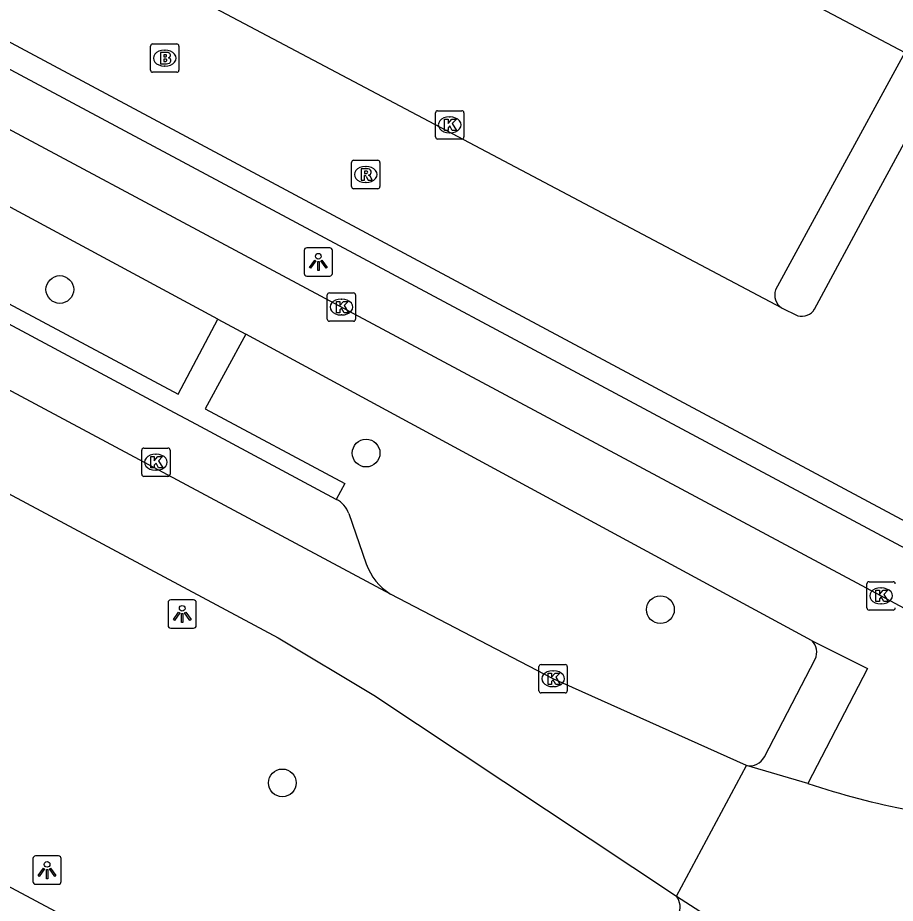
# Model space of a CAD drawing. Extents: x 159489 to 160304, y 383826 to 384530.
# Drawn here: x 159875.16 to 159906.1, y 383949.06 to 383980.29 of the extents above; entities that cross this region are included whole.
import ezdxf

# ---------------------------------------------------------------- set-up
doc = ezdxf.new("R2010")
doc.units = 0
for name, color, linetype in [('IMGEO_Boom', 7, 'Continuous'), ('IMGEO_Brandkraan', 7, 'Continuous'), ('IMGEO_Fietspad_gesloten', 7, 'Continuous'), ('IMGEO_Kolk', 7, 'Continuous'), ('IMGEO_Lichtpunt', 7, 'Continuous'), ('IMGEO_Parkeervlak_open', 7, 'Continuous'), ('IMGEO_Rijbaan_lokaal_gesloten', 7, 'Continuous'), ('IMGEO_Rijbaan_lokaal_open', 7, 'Continuous'), ('IMGEO_Rioolput', 7, 'Continuous'), ('IMGEO_Voetpad_open', 7, 'Continuous')]:
    doc.layers.add(name, color=color, linetype=linetype)

msp = doc.modelspace()

# ---------------------------------------------------------------- linework, layer by layer
at = {"layer": 'IMGEO_Boom'}
for centre in [(159876.645, 383970.707), (159887.444, 383964.939), (159897.822, 383959.42), (159884.489, 383953.309)]:
    msp.add_circle(centre, 0.489, dxfattribs=at)
at = {"layer": 'IMGEO_Brandkraan'}
for p, q in [((159879.842, 383978.441), (159879.842, 383979.293)), ((159879.917, 383979.367), (159880.769, 383979.367)), ((159880.843, 383979.293), (159880.843, 383978.441)), ((159880.33, 383979.147), (159880.355, 383979.147)), ((159880.353, 383978.587), (159880.328, 383978.587)), ((159880.769, 383978.367), (159879.917, 383978.367))]:
    msp.add_line(p, q, dxfattribs=at)
for points in [[(159879.842, 383978.441), (159879.842, 383979.293)], [(159879.917, 383979.367), (159880.769, 383979.367)], [(159880.843, 383979.293), (159880.843, 383978.441)], [(159880.19, 383979.067), (159880.19, 383978.667), (159880.403, 383978.667)], [(159880.421, 383979.067), (159880.19, 383979.067)], [(159880.369, 383978.986), (159880.315, 383978.986), (159880.315, 383978.91)], [(159880.315, 383978.91), (159880.368, 383978.91)], [(159880.377, 383978.834), (159880.315, 383978.834), (159880.315, 383978.753)], [(159880.315, 383978.753), (159880.377, 383978.753)], [(159880.769, 383978.367), (159879.917, 383978.367)]]:
    msp.add_lwpolyline(points, dxfattribs=at)
for centre, radius, start, end in [((159879.919, 383979.291), 0.0765, 91.552, 178.448), ((159879.919, 383979.291), 0.0765, 91.552, 178.448), ((159880.767, 383979.291), 0.0765, 1.552, 88.448), ((159880.767, 383979.291), 0.0765, 1.552, 88.448), ((159880.37, 383978.948), 0.0379, 267.8285, 90.9355), ((159880.425, 383978.922), 0.145, 59.4692, 91.5367), ((159880.45, 383978.969), 0.0922, 285.5137, 58.1501), ((159880.455, 383978.777), 0.105, 301.3115, 78.989), ((159880.378, 383978.793), 0.0404, 269.8759, 90.5077), ((159880.409, 383978.918), 0.251, 268.6676, 293.5347), ((159879.919, 383978.443), 0.0765, 181.552, 268.448), ((159879.919, 383978.443), 0.0765, 181.552, 268.448), ((159880.767, 383978.443), 0.0765, 271.552, 358.448), ((159880.767, 383978.443), 0.0765, 271.552, 358.448)]:
    msp.add_arc(centre, radius, start, end, dxfattribs=at)
for centre, major_axis, ratio, start_param, end_param in [((159880.329, 383978.867), (-0.387, 0.002), 0.722429, 4.712389, 7.853982), ((159880.354, 383978.867), (-0.39, 0.002), 0.717154, 1.570796, 4.712389)]:
    msp.add_ellipse(centre, major_axis=major_axis, ratio=ratio, start_param=start_param, end_param=end_param, dxfattribs=at)
at = {"layer": 'IMGEO_Fietspad_gesloten'}
for points in [[(159810.974, 384011.376), (159812.526, 384010.519), (159814.236, 384009.579), (159815.453, 384008.909), (159820.478, 384006.14), (159827.511, 384001.747), (159829.267, 384000.762), (159914.789, 383954.987)], [(159882.211, 383969.662), (159872.663, 383974.812)], [(159882.211, 383969.662), (159883.198, 383969.129)], [(159903.154, 383958.333), (159883.198, 383969.129)], [(159903.154, 383958.333), (159905.121, 383957.34), (159903.021, 383953.284)]]:
    msp.add_lwpolyline(points, dxfattribs=at)
at = {"layer": 'IMGEO_Kolk'}
for p, q in [((159889.965, 383977.013), (159890.817, 383977.013)), ((159889.89, 383976.087), (159889.89, 383976.939)), ((159890.378, 383976.793), (159890.403, 383976.793)), ((159890.891, 383976.939), (159890.891, 383976.087)), ((159890.401, 383976.233), (159890.376, 383976.233)), ((159890.817, 383976.013), (159889.965, 383976.013)), ((159886.073, 383969.663), (159886.073, 383970.515)), ((159886.148, 383970.589), (159887, 383970.589)), ((159887.074, 383970.515), (159887.074, 383969.663)), ((159886.561, 383970.369), (159886.586, 383970.369)), ((159886.584, 383969.809), (159886.559, 383969.809)), ((159887, 383969.589), (159886.148, 383969.589)), ((159879.606, 383965.117), (159880.458, 383965.117)), ((159879.531, 383964.191), (159879.531, 383965.043)), ((159880.019, 383964.897), (159880.044, 383964.897)), ((159880.532, 383965.043), (159880.532, 383964.191)), ((159880.042, 383964.337), (159880.017, 383964.337)), ((159880.458, 383964.117), (159879.606, 383964.117)), ((159905.101, 383959.478), (159905.101, 383960.33)), ((159905.176, 383960.404), (159906.028, 383960.404)), ((159905.589, 383960.184), (159905.614, 383960.184)), ((159905.612, 383959.624), (159905.587, 383959.624)), ((159906.028, 383959.404), (159905.176, 383959.404)), ((159893.537, 383956.557), (159893.537, 383957.409)), ((159893.612, 383957.483), (159894.464, 383957.483)), ((159894.538, 383957.409), (159894.538, 383956.557)), ((159894.025, 383957.263), (159894.05, 383957.263)), ((159894.048, 383956.703), (159894.023, 383956.703)), ((159894.464, 383956.483), (159893.612, 383956.483))]:
    msp.add_line(p, q, dxfattribs=at)
for points in [[(159889.965, 383977.013), (159890.817, 383977.013)], [(159889.89, 383976.087), (159889.89, 383976.939)], [(159890.211, 383976.713), (159890.334, 383976.713), (159890.334, 383976.562), (159890.464, 383976.713), (159890.628, 383976.713), (159890.482, 383976.562), (159890.635, 383976.313), (159890.483, 383976.313), (159890.398, 383976.477), (159890.334, 383976.41), (159890.334, 383976.313), (159890.211, 383976.313), (159890.211, 383976.713)], [(159890.891, 383976.939), (159890.891, 383976.087)], [(159890.817, 383976.013), (159889.965, 383976.013)], [(159886.073, 383969.663), (159886.073, 383970.515)], [(159886.148, 383970.589), (159887, 383970.589)], [(159887.074, 383970.515), (159887.074, 383969.663)], [(159886.394, 383970.289), (159886.517, 383970.289), (159886.517, 383970.138), (159886.647, 383970.289), (159886.811, 383970.289), (159886.665, 383970.138), (159886.818, 383969.889), (159886.666, 383969.889), (159886.581, 383970.053), (159886.517, 383969.986), (159886.517, 383969.889), (159886.394, 383969.889), (159886.394, 383970.289)], [(159887, 383969.589), (159886.148, 383969.589)], [(159879.606, 383965.117), (159880.458, 383965.117)], [(159879.531, 383964.191), (159879.531, 383965.043)], [(159879.852, 383964.817), (159879.975, 383964.817), (159879.975, 383964.666), (159880.105, 383964.817), (159880.269, 383964.817), (159880.123, 383964.666), (159880.276, 383964.417), (159880.124, 383964.417), (159880.039, 383964.581), (159879.975, 383964.514), (159879.975, 383964.417), (159879.852, 383964.417), (159879.852, 383964.817)], [(159880.532, 383965.043), (159880.532, 383964.191)], [(159880.458, 383964.117), (159879.606, 383964.117)], [(159905.101, 383959.478), (159905.101, 383960.33)], [(159905.176, 383960.404), (159906.028, 383960.404)], [(159905.422, 383960.104), (159905.545, 383960.104), (159905.545, 383959.953), (159905.675, 383960.104), (159905.839, 383960.104), (159905.693, 383959.953), (159905.846, 383959.704), (159905.694, 383959.704), (159905.609, 383959.868), (159905.545, 383959.801), (159905.545, 383959.704), (159905.422, 383959.704), (159905.422, 383960.104)], [(159906.028, 383959.404), (159905.176, 383959.404)], [(159893.537, 383956.557), (159893.537, 383957.409)], [(159893.612, 383957.483), (159894.464, 383957.483)], [(159894.538, 383957.409), (159894.538, 383956.557)], [(159893.858, 383957.183), (159893.981, 383957.183), (159893.981, 383957.032), (159894.111, 383957.183), (159894.275, 383957.183), (159894.129, 383957.032), (159894.282, 383956.783), (159894.13, 383956.783), (159894.045, 383956.947), (159893.981, 383956.88), (159893.981, 383956.783), (159893.858, 383956.783), (159893.858, 383957.183)], [(159894.464, 383956.483), (159893.612, 383956.483)]]:
    msp.add_lwpolyline(points, dxfattribs=at)
for centre, start, end in [((159889.967, 383976.937), 91.552, 178.448), ((159889.967, 383976.937), 91.552, 178.448), ((159890.815, 383976.937), 1.552, 88.448), ((159890.815, 383976.937), 1.552, 88.448), ((159889.967, 383976.089), 181.552, 268.448), ((159889.967, 383976.089), 181.552, 268.448), ((159890.815, 383976.089), 271.552, 358.448), ((159890.815, 383976.089), 271.552, 358.448), ((159886.15, 383970.513), 91.552, 178.448), ((159886.15, 383970.513), 91.552, 178.448), ((159886.998, 383970.513), 1.552, 88.448), ((159886.998, 383970.513), 1.552, 88.448), ((159886.15, 383969.665), 181.552, 268.448), ((159886.15, 383969.665), 181.552, 268.448), ((159886.998, 383969.665), 271.552, 358.448), ((159886.998, 383969.665), 271.552, 358.448), ((159879.608, 383965.041), 91.552, 178.448), ((159879.608, 383965.041), 91.552, 178.448), ((159880.456, 383965.041), 1.552, 88.448), ((159880.456, 383965.041), 1.552, 88.448), ((159879.608, 383964.193), 181.552, 268.448), ((159879.608, 383964.193), 181.552, 268.448), ((159880.456, 383964.193), 271.552, 358.448), ((159880.456, 383964.193), 271.552, 358.448), ((159905.178, 383960.328), 91.552, 178.448), ((159905.178, 383960.328), 91.552, 178.448), ((159906.026, 383960.328), 1.552, 88.448), ((159906.026, 383960.328), 1.552, 88.448), ((159905.178, 383959.48), 181.552, 268.448), ((159905.178, 383959.48), 181.552, 268.448), ((159906.026, 383959.48), 271.552, 358.448), ((159906.026, 383959.48), 271.552, 358.448), ((159893.614, 383957.407), 91.552, 178.448), ((159893.614, 383957.407), 91.552, 178.448), ((159894.462, 383957.407), 1.552, 88.448), ((159894.462, 383957.407), 1.552, 88.448), ((159893.614, 383956.559), 181.552, 268.448), ((159893.614, 383956.559), 181.552, 268.448), ((159894.462, 383956.559), 271.552, 358.448), ((159894.462, 383956.559), 271.552, 358.448)]:
    msp.add_arc(centre, 0.0765, start, end, dxfattribs=at)
for centre, major_axis, ratio, start_param, end_param in [((159890.377, 383976.513), (-0.387, 0.002), 0.722429, 4.712389, 7.853982), ((159890.402, 383976.513), (-0.39, 0.002), 0.717154, 1.570796, 4.712389), ((159886.56, 383970.089), (-0.387, 0.002), 0.722429, 4.712389, 7.853982), ((159886.585, 383970.089), (-0.39, 0.002), 0.717154, 1.570796, 4.712389), ((159880.018, 383964.617), (-0.387, 0.002), 0.722429, 4.712389, 7.853982), ((159880.043, 383964.617), (-0.39, 0.002), 0.717154, 1.570796, 4.712389), ((159905.588, 383959.904), (-0.387, 0.002), 0.722429, 4.712389, 7.853982), ((159905.613, 383959.904), (-0.39, 0.002), 0.717154, 1.570796, 4.712389), ((159894.024, 383956.983), (-0.387, 0.002), 0.722429, 4.712389, 7.853982), ((159894.049, 383956.983), (-0.39, 0.002), 0.717154, 1.570796, 4.712389)]:
    msp.add_ellipse(centre, major_axis=major_axis, ratio=ratio, start_param=start_param, end_param=end_param, dxfattribs=at)
at = {"layer": 'IMGEO_Lichtpunt'}
for p, q in [((159885.26, 383972.082), (159885.26, 383971.275)), ((159885.26, 383972.082), (159885.26, 383971.275)), ((159886.162, 383972.177), (159885.354, 383972.177)), ((159886.162, 383972.177), (159885.354, 383972.177)), ((159886.256, 383971.275), (159886.256, 383972.082)), ((159886.256, 383971.275), (159886.256, 383972.082)), ((159885.354, 383971.181), (159886.162, 383971.181)), ((159885.354, 383971.181), (159886.162, 383971.181)), ((159880.46, 383959.667), (159880.46, 383958.86)), ((159880.46, 383959.667), (159880.46, 383958.86)), ((159881.362, 383959.762), (159880.554, 383959.762)), ((159881.362, 383959.762), (159880.554, 383959.762)), ((159881.456, 383958.86), (159881.456, 383959.667)), ((159881.456, 383958.86), (159881.456, 383959.667)), ((159880.554, 383958.766), (159881.362, 383958.766)), ((159880.554, 383958.766), (159881.362, 383958.766)), ((159875.696, 383950.637), (159875.696, 383949.83)), ((159875.696, 383950.637), (159875.696, 383949.83)), ((159876.598, 383950.732), (159875.79, 383950.732)), ((159876.598, 383950.732), (159875.79, 383950.732)), ((159876.692, 383949.83), (159876.692, 383950.637)), ((159876.692, 383949.83), (159876.692, 383950.637)), ((159875.79, 383949.736), (159876.598, 383949.736)), ((159875.79, 383949.736), (159876.598, 383949.736))]:
    msp.add_line(p, q, dxfattribs=at)
for points in [[(159885.634, 383971.746), (159885.673, 383971.718), (159885.485, 383971.456), (159885.447, 383971.483), (159885.634, 383971.746)], [(159885.736, 383971.698), (159885.783, 383971.698), (159885.783, 383971.376), (159885.736, 383971.376), (159885.736, 383971.698)], [(159885.846, 383971.718), (159885.884, 383971.745), (159886.071, 383971.483), (159886.032, 383971.455), (159885.846, 383971.718)], [(159880.834, 383959.331), (159880.873, 383959.303), (159880.685, 383959.041), (159880.647, 383959.068), (159880.834, 383959.331)], [(159880.936, 383959.283), (159880.983, 383959.283), (159880.983, 383958.961), (159880.936, 383958.961), (159880.936, 383959.283)], [(159881.046, 383959.303), (159881.084, 383959.33), (159881.271, 383959.068), (159881.232, 383959.04), (159881.046, 383959.303)], [(159876.07, 383950.301), (159876.109, 383950.273), (159875.921, 383950.011), (159875.883, 383950.038), (159876.07, 383950.301)], [(159876.172, 383950.253), (159876.219, 383950.253), (159876.219, 383949.931), (159876.172, 383949.931), (159876.172, 383950.253)], [(159876.282, 383950.273), (159876.32, 383950.3), (159876.507, 383950.038), (159876.468, 383950.01), (159876.282, 383950.273)]]:
    msp.add_lwpolyline(points, dxfattribs=at)
for centre in [(159885.759, 383971.88), (159880.959, 383959.465), (159876.195, 383950.435)]:
    msp.add_circle(centre, 0.0994, dxfattribs=at)
for centre, start, end in [((159885.354, 383972.082), 90, 180), ((159885.354, 383972.082), 90, 180), ((159886.162, 383972.082), 0, 90), ((159886.162, 383972.082), 0, 90), ((159885.354, 383971.275), 180, 270), ((159885.354, 383971.275), 180, 270), ((159886.162, 383971.275), 270, 0), ((159886.162, 383971.275), 270, 360), ((159880.554, 383959.667), 90, 180), ((159880.554, 383959.667), 90, 180), ((159881.362, 383959.667), 0, 90), ((159881.362, 383959.667), 0, 90), ((159880.554, 383958.86), 180, 270), ((159880.554, 383958.86), 180, 270), ((159881.362, 383958.86), 270, 0), ((159881.362, 383958.86), 270, 360), ((159875.79, 383950.637), 90, 180), ((159875.79, 383950.637), 90, 180), ((159876.598, 383950.637), 0, 90), ((159876.598, 383950.637), 0, 90), ((159875.79, 383949.83), 180, 270), ((159875.79, 383949.83), 180, 270), ((159876.598, 383949.83), 270, 0), ((159876.598, 383949.83), 270, 360)]:
    msp.add_arc(centre, 0.0946, start, end, dxfattribs=at)
at = {"layer": 'IMGEO_Parkeervlak_open'}
for points in [[(159906.443, 383979.069), (159903.894, 383974.382), (159901.88, 383970.695)], [(159886.832, 383962.803), (159887.451, 383961.031)]]:
    msp.add_lwpolyline(points, dxfattribs=at)
for centre, radius, start, end in [((159902.395, 383970.515), 0.545, 160.6782, 236.6775), ((159885.984, 383962.504), 0.9, 19.4169, 63.0678), ((159889.432, 383961.745), 2.106, 199.824, 237.6137)]:
    msp.add_arc(centre, radius, start, end, dxfattribs=at)
at = {"layer": 'IMGEO_Rijbaan_lokaal_gesloten'}
for points in [[(159888.304, 383959.967), (159818.858, 383997.143)], [(159840.297, 383982.009), (159884.338, 383958.42), (159887.722, 383956.4), (159898.39, 383949.315)], [(159893.167, 383939.859), (159842.117, 383967.14), (159837.777, 383969.747)], [(159900.857, 383953.92), (159894.038, 383956.983), (159888.304, 383959.967)], [(159898.39, 383949.315), (159900.857, 383953.92)], [(159903.021, 383953.284), (159900.857, 383953.92)], [(159898.39, 383949.315), (159900.233, 383948.132)]]:
    msp.add_lwpolyline(points, dxfattribs=at)
msp.add_arc((159912.134, 383980.824), 29.009, 251.6897, 259.0335, dxfattribs=at)
at = {"layer": 'IMGEO_Rijbaan_lokaal_open'}
for points in [[(159872.835, 383996.806), (159906.443, 383979.069)], [(159910.232, 383960.503), (159906.502, 383962.5), (159847.363, 383994.162)], [(159902.095, 383970.059), (159867.655, 383988.277)], [(159903.257, 383970.02), (159905.222, 383973.655), (159907.771, 383978.365)], [(159902.095, 383970.059), (159902.664, 383969.778)]]:
    msp.add_lwpolyline(points, dxfattribs=at)
msp.add_arc((159902.795, 383970.304), 0.542, 255.9795, 328.4207, dxfattribs=at)
at = {"layer": 'IMGEO_Rioolput'}
for p, q in [((159886.93, 383974.337), (159886.93, 383975.189)), ((159887.005, 383975.263), (159887.857, 383975.263)), ((159887.931, 383975.189), (159887.931, 383974.337)), ((159887.418, 383975.043), (159887.443, 383975.043)), ((159887.441, 383974.483), (159887.416, 383974.483)), ((159887.857, 383974.263), (159887.005, 383974.263))]:
    msp.add_line(p, q, dxfattribs=at)
for points in [[(159886.93, 383974.337), (159886.93, 383975.189)], [(159887.005, 383975.263), (159887.857, 383975.263)], [(159887.931, 383975.189), (159887.931, 383974.337)], [(159887.519, 383974.961), (159887.267, 383974.963), (159887.267, 383974.563)], [(159887.445, 383974.882), (159887.391, 383974.882), (159887.391, 383974.801)], [(159887.391, 383974.801), (159887.443, 383974.801)], [(159887.267, 383974.563), (159887.391, 383974.563), (159887.391, 383974.725), (159887.402, 383974.725)], [(159887.449, 383974.696), (159887.52, 383974.563), (159887.66, 383974.563), (159887.595, 383974.689)], [(159887.857, 383974.263), (159887.005, 383974.263)]]:
    msp.add_lwpolyline(points, dxfattribs=at)
for centre, radius, start, end in [((159887.007, 383975.187), 0.0765, 91.552, 178.448), ((159887.007, 383975.187), 0.0765, 91.552, 178.448), ((159887.855, 383975.187), 0.0765, 1.552, 88.448), ((159887.855, 383975.187), 0.0765, 1.552, 88.448), ((159887.427, 383974.99), 0.19, 274.7715, 282.9687), ((159887.451, 383974.786), 0.0964, 77.0061, 93.1865), ((159887.465, 383974.843), 0.0378, 276.6634, 79.6772), ((159887.518, 383974.851), 0.109, 350.3612, 89.416), ((159887.516, 383974.851), 0.112, 277.5842, 350.9817), ((159887.401, 383974.672), 0.0533, 26.0293, 88.6989), ((159887.5, 383974.636), 0.108, 29.5134, 73.7905), ((159887.007, 383974.339), 0.0765, 181.552, 268.448), ((159887.007, 383974.339), 0.0765, 181.552, 268.448), ((159887.855, 383974.339), 0.0765, 271.552, 358.448), ((159887.855, 383974.339), 0.0765, 271.552, 358.448)]:
    msp.add_arc(centre, radius, start, end, dxfattribs=at)
for centre, major_axis, ratio, start_param, end_param in [((159887.417, 383974.763), (-0.387, 0.002), 0.722429, 4.712389, 7.853982), ((159887.442, 383974.763), (-0.39, 0.002), 0.717154, 1.570796, 4.712389)]:
    msp.add_ellipse(centre, major_axis=major_axis, ratio=ratio, start_param=start_param, end_param=end_param, dxfattribs=at)
at = {"layer": 'IMGEO_Voetpad_open'}
for points in [[(159833.449, 384000.644), (159914.348, 383957.355)], [(159886.391, 383963.306), (159881.461, 383965.945), (159880.517, 383966.45), (159870.915, 383971.59), (159869.982, 383972.089), (159860.361, 383977.239), (159859.412, 383977.747), (159849.749, 383982.919), (159848.79, 383983.432), (159839.355, 383988.472)], [(159872.663, 383974.812), (159871.217, 383972.147), (159880.814, 383967.014), (159882.211, 383969.662)], [(159883.198, 383969.129), (159881.767, 383966.504), (159886.693, 383963.87), (159886.391, 383963.306)], [(159901.488, 383954.223), (159903.273, 383957.669)]]:
    msp.add_lwpolyline(points, dxfattribs=at)
for centre, radius, start, end in [((159902.775, 383957.922), 0.559, 333.031, 47.29), ((159900.974, 383954.485), 0.577, 258.2989, 333.0008), ((159897.895, 383948.944), 0.619, 332.1055, 36.8907)]:
    msp.add_arc(centre, radius, start, end, dxfattribs=at)

doc.saveas('drawing.dxf')
